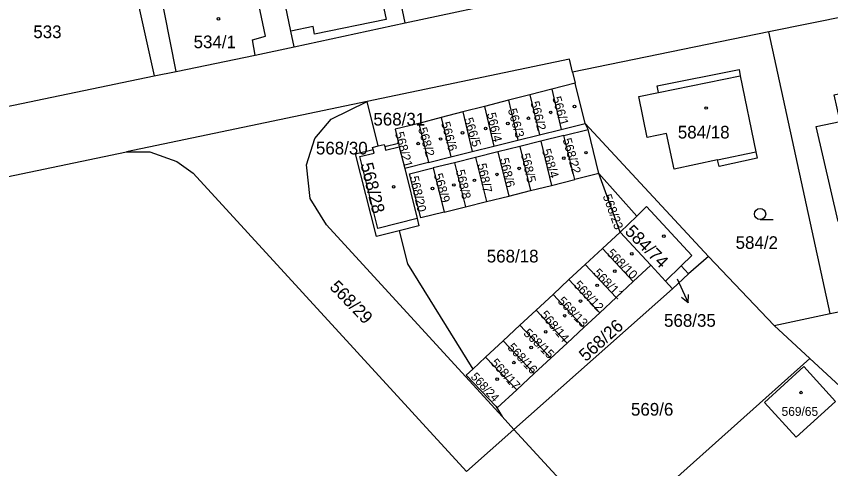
# Model space of a CAD drawing. Extents: x -756746 to -753363, y -1166406 to -1161727.
# Drawn here: x -754261 to -754151.7, y -1162848.4 to -1162787.7 of the extents above; entities that cross this region are included whole.
import ezdxf

# ---------------------------------------------------------------- set-up
doc = ezdxf.new("R2010")
doc.units = 0
for name, color, linetype in [('Hranice parcel', 7, 'Continuous'), ('Parcelní čísla', 7, 'Continuous'), ('Pop  PČ popisy', 7, 'Continuous'), ('Vnitřní kresba', 7, 'Continuous'), ('Značky budov', 7, 'Continuous'), ('Značky kultur', 7, 'Continuous')]:
    doc.layers.add(name, color=color, linetype=linetype)

msp = doc.modelspace()

# ---------------------------------------------------------------- linework, layer by layer
at = {"layer": 'Hranice parcel'}
for p, q in [((-754208.84, -1162788.57), (-754210.82, -1162778.93)), ((-754208.84, -1162788.57), (-754192.6, -1162785.11)), ((-754143.93, -1162786.52), (-754160.01, -1162789.81)), ((-754223.75, -1162791.83), (-754208.84, -1162788.57)), ((-754160.01, -1162789.81), (-754186.36, -1162795.19)), ((-754151.77, -1162827.61), (-754160.01, -1162789.81)), ((-754228.97, -1162792.91), (-754223.75, -1162791.83)), ((-754239.58, -1162795.1), (-754228.97, -1162792.91)), ((-754186.78, -1162793.47), (-754213.92, -1162799.14)), ((-754186.36, -1162795.19), (-754186.78, -1162793.47)), ((-754265.38, -1162800.46), (-754242.53, -1162795.72)), ((-754242.53, -1162795.72), (-754239.58, -1162795.1)), ((-754186.36, -1162795.19), (-754185.98, -1162796.7)), ((-754185.98, -1162796.7), (-754189.15, -1162797.51)), ((-754184.67, -1162802.1), (-754185.98, -1162796.7)), ((-754189.15, -1162797.51), (-754192.08, -1162798.26)), ((-754189.15, -1162797.51), (-754187.86, -1162802.9)), ((-754194.95, -1162798.98), (-754198.17, -1162799.8)), ((-754192.08, -1162798.26), (-754194.95, -1162798.98)), ((-754194.95, -1162798.98), (-754193.7, -1162804.35)), ((-754192.08, -1162798.26), (-754190.79, -1162803.62)), ((-754213.92, -1162799.14), (-754246.23, -1162805.89)), ((-754212.44, -1162805.11), (-754213.92, -1162799.14)), ((-754198.17, -1162799.8), (-754201.08, -1162800.54)), ((-754198.17, -1162799.8), (-754196.9, -1162805.14)), ((-754201.08, -1162800.54), (-754204.01, -1162801.28)), ((-754201.08, -1162800.54), (-754199.81, -1162805.86)), ((-754204.01, -1162801.28), (-754207.01, -1162802.08)), ((-754207.01, -1162802.08), (-754205.71, -1162807.33)), ((-754204.01, -1162801.28), (-754202.7, -1162806.58)), ((-754187.86, -1162802.9), (-754184.67, -1162802.1)), ((-754184.26, -1162802.91), (-754184.67, -1162802.1)), ((-754190.79, -1162803.62), (-754187.86, -1162802.9)), ((-754187.52, -1162803.72), (-754184.26, -1162802.91)), ((-754182.84, -1162808.83), (-754184.26, -1162802.91)), ((-754196.9, -1162805.14), (-754193.7, -1162804.35)), ((-754193.7, -1162804.35), (-754190.79, -1162803.62)), ((-754190.63, -1162804.49), (-754193.45, -1162805.19)), ((-754187.52, -1162803.72), (-754190.63, -1162804.49)), ((-754190.63, -1162804.49), (-754189.16, -1162810.41)), ((-754186.05, -1162809.63), (-754187.52, -1162803.72)), ((-754199.81, -1162805.86), (-754196.9, -1162805.14)), ((-754193.45, -1162805.19), (-754196.39, -1162805.92)), ((-754193.45, -1162805.19), (-754191.98, -1162811.11)), ((-754205.71, -1162807.33), (-754202.7, -1162806.58)), ((-754202.7, -1162806.58), (-754199.81, -1162805.86)), ((-754199.38, -1162806.66), (-754202.21, -1162807.36)), ((-754196.39, -1162805.92), (-754199.38, -1162806.66)), ((-754199.38, -1162806.66), (-754197.91, -1162812.58)), ((-754196.39, -1162805.92), (-754194.92, -1162811.84)), ((-754205.71, -1162807.33), (-754208.89, -1162808.12)), ((-754202.21, -1162807.36), (-754205.05, -1162808.07)), ((-754202.21, -1162807.36), (-754200.74, -1162813.28)), ((-754205.05, -1162808.07), (-754203.58, -1162813.99)), ((-754182.84, -1162808.83), (-754186.05, -1162809.63)), ((-754179.98, -1162816.67), (-754182.84, -1162808.83)), ((-754177.73, -1162814.52), (-754182.84, -1162808.83)), ((-754189.16, -1162810.41), (-754186.05, -1162809.63)), ((-754194.92, -1162811.84), (-754191.98, -1162811.11)), ((-754191.98, -1162811.11), (-754189.16, -1162810.41)), ((-754197.91, -1162812.58), (-754194.92, -1162811.84)), ((-754203.58, -1162813.99), (-754200.74, -1162813.28)), ((-754200.74, -1162813.28), (-754197.91, -1162812.58)), ((-754179.98, -1162816.67), (-754177.73, -1162814.52)), ((-754179.98, -1162816.67), (-754182.33, -1162818.86)), ((-754175.85, -1162821.13), (-754179.98, -1162816.67)), ((-754182.33, -1162818.86), (-754184.66, -1162821.03)), ((-754182.33, -1162818.86), (-754178.2, -1162823.31)), ((-754184.66, -1162821.03), (-754186.85, -1162823.05)), ((-754184.66, -1162821.03), (-754180.51, -1162825.47)), ((-754178.2, -1162823.31), (-754175.85, -1162821.13)), ((-754173.89, -1162823.25), (-754175.85, -1162821.13)), ((-754171.75, -1162821.19), (-754173.89, -1162823.25)), ((-754171.75, -1162821.19), (-754170.78, -1162822.26)), ((-754186.85, -1162823.05), (-754188.97, -1162825.03)), ((-754186.85, -1162823.05), (-754182.7, -1162827.49)), ((-754170.78, -1162822.26), (-754172.92, -1162824.29)), ((-754180.51, -1162825.47), (-754178.2, -1162823.31)), ((-754172.92, -1162824.29), (-754173.89, -1162823.25)), ((-754151.77, -1162827.61), (-754135.92, -1162824.21)), ((-754194.22, -1162843.16), (-754172.92, -1162824.29)), ((-754188.97, -1162825.03), (-754191.24, -1162827.15)), ((-754188.97, -1162825.03), (-754184.83, -1162829.47)), ((-754182.7, -1162827.49), (-754180.51, -1162825.47)), ((-754191.24, -1162827.15), (-754193.43, -1162829.18)), ((-754191.24, -1162827.15), (-754187.09, -1162831.56)), ((-754184.83, -1162829.47), (-754182.7, -1162827.49)), ((-754159.28, -1162829.22), (-754151.77, -1162827.61)), ((-754193.43, -1162829.18), (-754195.67, -1162831.27)), ((-754193.43, -1162829.18), (-754189.29, -1162833.6)), ((-754187.09, -1162831.56), (-754184.83, -1162829.47)), ((-754154.48, -1162833.64), (-754159.28, -1162829.22)), ((-754195.67, -1162831.27), (-754198.02, -1162833.46)), ((-754195.67, -1162831.27), (-754191.52, -1162835.67)), ((-754189.29, -1162833.6), (-754187.09, -1162831.56)), ((-754199.75, -1162835.07), (-754198.02, -1162833.46)), ((-754198.02, -1162833.46), (-754193.85, -1162837.84)), ((-754191.52, -1162835.67), (-754189.29, -1162833.6)), ((-754181.14, -1162857.42), (-754154.48, -1162833.64)), ((-754193.85, -1162837.84), (-754191.52, -1162835.67)), ((-754196.66, -1162840.05), (-754195.8, -1162841.44)), ((-754195.8, -1162841.44), (-754194.22, -1162843.16)), ((-754200.57, -1162848.81), (-754194.22, -1162843.16)), ((-754181.14, -1162857.42), (-754194.22, -1162843.16))]:
    msp.add_line(p, q, dxfattribs=at)
for points in [[(-754263.61, -1162764.52), (-754262.41, -1162770.26), (-754259.97, -1162769.7), (-754257.64, -1162778.15), (-754246.79, -1162776.49), (-754242.53, -1162795.72)], [(-754228.97, -1162792.91), (-754229.34, -1162790.86), (-754227.58, -1162790.38), (-754229.19, -1162782.66), (-754229.32, -1162782.69), (-754229.51, -1162781.77), (-754230.78, -1162782.02), (-754232.57, -1162775.68)], [(-754223.75, -1162791.83), (-754224.19, -1162789.71), (-754226.57, -1162778.26)], [(-754239.58, -1162795.1), (-754241.13, -1162787.22), (-754242.67, -1162779.4)], [(-754161.75, -1162805.9), (-754161.57, -1162806.77), (-754166.69, -1162807.87), (-754166.88, -1162806.99), (-754172.73, -1162808.24), (-754173.75, -1162803.45), (-754176.35, -1162803.97), (-754177.45, -1162798.47), (-754174.82, -1162797.94), (-754175, -1162797.05), (-754163.98, -1162794.85), (-754163.84, -1162795.69), (-754161.75, -1162805.9)], [(-754141.21, -1162811.82), (-754146.47, -1162813), (-754146.19, -1162814.22), (-754150.71, -1162815.24), (-754153.64, -1162802.52), (-754150.44, -1162801.83), (-754151.22, -1162798.27), (-754145.65, -1162796.99), (-754143.58, -1162806.18), (-754142.59, -1162805.93), (-754141.21, -1162811.82)], [(-754195.8, -1162841.44), (-754219.39, -1162815.72), (-754221.6, -1162812.18), (-754222.07, -1162807.65), (-754220.97, -1162804.13), (-754218.75, -1162801.5), (-754213.92, -1162799.14)], [(-754207.01, -1162802.08), (-754210.19, -1162802.87), (-754209.73, -1162804.74)], [(-754209.61, -1162816.5), (-754212.69, -1162817.28), (-754215.5, -1162806.17), (-754213.13, -1162805.59), (-754213.21, -1162805.3), (-754212.44, -1162805.11)], [(-754212.44, -1162805.11), (-754211.65, -1162804.91), (-754211.57, -1162805.2), (-754209.73, -1162804.74)], [(-754209.73, -1162804.74), (-754209.61, -1162805.23), (-754208.89, -1162808.12)], [(-754377.13, -1162843.38), (-754374.69, -1162841.71), (-754358.83, -1162832.84), (-754353.32, -1162830.34), (-754325.55, -1162822.46), (-754246.23, -1162805.89)], [(-754246.23, -1162805.89), (-754243.09, -1162805.89), (-754239.46, -1162807.21), (-754237.3, -1162808.77), (-754200.57, -1162848.81)], [(-754208.89, -1162808.12), (-754207.21, -1162814.87), (-754206.97, -1162815.83), (-754209.61, -1162816.5)], [(-754203.58, -1162813.99), (-754206.74, -1162814.77), (-754208.23, -1162808.86), (-754205.05, -1162808.07)], [(-754177.73, -1162814.52), (-754176.42, -1162813.26), (-754170.33, -1162819.82), (-754171.75, -1162821.19)], [(-754209.61, -1162816.5), (-754208.5, -1162820.95), (-754199.75, -1162835.07)], [(-754159.28, -1162829.22), (-754168.12, -1162819.93), (-754170.78, -1162822.26)], [(-754140.71, -1162847.72), (-754145.85, -1162841.59), (-754154.48, -1162833.64)], [(-754199.75, -1162835.07), (-754200.63, -1162835.88), (-754196.66, -1162840.05)], [(-754151.04, -1162839.4), (-754156.31, -1162844.2), (-754160.59, -1162839.54), (-754155.3, -1162834.72), (-754151.04, -1162839.4)], [(-754196.66, -1162840.05), (-754196.46, -1162840.26), (-754193.85, -1162837.84)]]:
    msp.add_lwpolyline(points, dxfattribs=at)
at = {"layer": 'Pop  PČ popisy'}
for p, q in [((-754172.32, -1162822.96), (-754172.1, -1162823.43)), ((-754172.1, -1162823.43), (-754170.83, -1162826.15)), ((-754170.83, -1162826.15), (-754170.8, -1162825.03)), ((-754170.83, -1162826.15), (-754171.71, -1162825.45))]:
    msp.add_line(p, q, dxfattribs=at)
at = {"layer": 'Vnitřní kresba'}
for p, q in [((-754213.16, -1162779.29), (-754211.39, -1162788.16)), ((-754221.19, -1162789.08), (-754224.19, -1162789.71)), ((-754220.99, -1162790.13), (-754221.19, -1162789.08)), ((-754211.39, -1162788.16), (-754220.99, -1162790.13)), ((-754174.82, -1162797.94), (-754163.84, -1162795.69)), ((-754168.12, -1162819.93), (-754184.67, -1162802.1)), ((-754213.01, -1162806.07), (-754213.13, -1162805.59)), ((-754211.57, -1162805.2), (-754211.46, -1162805.69)), ((-754211.46, -1162805.69), (-754209.61, -1162805.23)), ((-754214.9, -1162806.54), (-754213.01, -1162806.07)), ((-754212.51, -1162816.18), (-754214.9, -1162806.54)), ((-754166.88, -1162806.99), (-754161.75, -1162805.9)), ((-754207.21, -1162814.87), (-754209.85, -1162815.52)), ((-754209.85, -1162815.52), (-754212.51, -1162816.18))]:
    msp.add_line(p, q, dxfattribs=at)
at = {"layer": 'Značky budov'}
for centre in [(-754233.9, -1162788.05), (-754186.1, -1162799.81), (-754168.42, -1162800.02), (-754192.28, -1162801.4), (-754189.29, -1162800.61), (-754195.03, -1162802.09), (-754201.12, -1162803.36), (-754198.02, -1162802.78), (-754204.07, -1162804.18), (-754207.09, -1162804.8), (-754187.54, -1162806.76), (-754184.55, -1162806.01), (-754196.5, -1162808.93), (-754193.52, -1162808.12), (-754199.53, -1162809.73), (-754210.37, -1162810.61), (-754205.16, -1162810.82), (-754202.29, -1162810.35), (-754174.09, -1162817.21), (-754178.41, -1162819.58), (-754180.69, -1162821.93), (-754183.04, -1162823.82), (-754185.29, -1162825.93), (-754187.41, -1162827.9), (-754189.96, -1162830.06), (-754191.9, -1162832.17), (-754194.22, -1162834.19), (-754196.48, -1162836.42), (-754155.68, -1162838.22)]:
    msp.add_circle(centre, 0.175, dxfattribs=at)
at = {"layer": 'Značky kultur'}
msp.add_line((-754161.17, -1162815), (-754159.42, -1162815), dxfattribs=at)
msp.add_circle((-754161.17, -1162814.25), 0.75, dxfattribs=at)

# ---------------------------------------------------------------- texts
at = {"layer": 'Parcelní čísla'}
for s, height, p in [('533', 1.7, (-754258.75, -1162790.64)), ('534/1', 1.7, (-754237.23, -1162791.99)), ('568/31', 1.7, (-754213.09, -1162802.37)), ('584/18', 1.7, (-754172.22, -1162804.11)), ('568/30', 1.7, (-754220.81, -1162806.25)), ('584/2', 1.7, (-754164.46, -1162818.93)), ('568/18', 1.7, (-754197.87, -1162820.75)), ('568/35', 1.7, (-754174.07, -1162829.38)), ('569/6', 1.7, (-754178.51, -1162841.31)), ('569/65', 1.2, (-754158.29, -1162841.34))]:
    msp.add_text(s, height=height, dxfattribs=at).set_placement(p)
for s, height, rotation, p in [('566/1', 1.2, 286, (-754189.09, -1162798.65)), ('566/3', 1.2, 286, (-754195.05, -1162800.26)), ('566/2', 1.2, 284, (-754192.01, -1162799.26)), ('566/4', 1.2, 283, (-754197.86, -1162800.77)), ('566/6', 1.2, 285, (-754204.01, -1162802.03)), ('566/5', 1.2, 287, (-754200.92, -1162801.51)), ('568/21', 1.2, 285, (-754210.21, -1162803.38)), ('568/2', 1.2, 286, (-754207.1, -1162802.8)), ('568/22', 1.2, 286, (-754187.7, -1162804.25)), ('568/4', 1.2, 287, (-754190.48, -1162805.7)), ('568/6', 1.2, 283, (-754196.13, -1162806.86)), ('568/5', 1.2, 283, (-754193.3, -1162806.23)), ('568/28', 1.7, 284, (-754214.84, -1162807.57)), ('568/7', 1.2, 282, (-754199.13, -1162807.57)), ('568/9', 1.2, 286, (-754205, -1162808.97)), ('568/8', 1.2, 283, (-754202.04, -1162808.43)), ('568/20', 1.2, 283, (-754208.22, -1162809.29)), ('568/23', 1.2, 290, (-754182.32, -1162811.84)), ('584/74', 1.7, 315, (-754179.44, -1162816.72)), ('568/10', 1.2, 315, (-754181.83, -1162819.63)), ('568/11', 1.2, 314, (-754183.65, -1162822.25)), ('568/29', 1.7, 314, (-754219.08, -1162824.15)), ('568/12', 1.2, 313, (-754186.28, -1162823.86)), ('568/13', 1.2, 314, (-754188.44, -1162826.03)), ('568/14', 1.2, 310, (-754190.77, -1162827.82)), ('568/26', 1.7, 42, (-754184.56, -1162834.14)), ('568/15', 1.2, 316, (-754193.03, -1162830.36)), ('568/16', 1.2, 313, (-754195.17, -1162832.24)), ('568/17', 1.2, 312, (-754197.43, -1162834.3)), ('568/24', 1.139, 313, (-754200.09, -1162836.16))]:
    msp.add_text(s, height=height, rotation=rotation, dxfattribs=at).set_placement(p)

doc.saveas('drawing.dxf')
